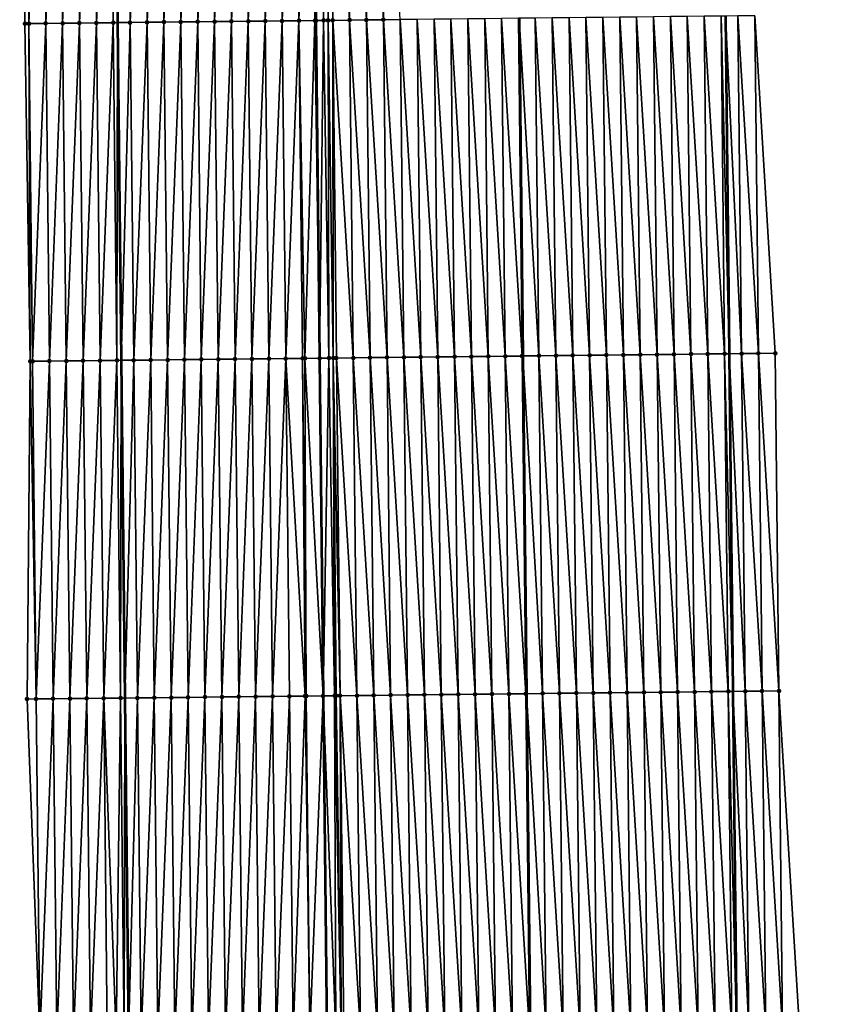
# Model space of a CAD drawing. Header units: feet. Extents: x 2010743 to 2022806, y 818705 to 837694.
# Tile 336 of 531: x 2011463 to 2011511, y 829935 to 829994. Entities that reach past the tile are written whole.
import ezdxf

# ---------------------------------------------------------------- set-up
doc = ezdxf.new("R2010")
doc.units = ezdxf.units.FT
doc.header["$MEASUREMENT"] = 0
for name, color, linetype, lineweight in [('EP_Travel Lane', 172, 'Continuous', 53), ('Road Shots', 141, 'Continuous', 100), ('STRIPING', 60, 'Continuous', 53)]:
    doc.layers.add(name, color=color, linetype=linetype, lineweight=lineweight)
doc.layers.add('I-77-MM17-21_NB-Surface-Border', color=7, linetype='Continuous')
doc.layers.add('I-77-MM17-21_NB-Surface-TIN', color=7, linetype='Continuous')

msp = doc.modelspace()

# ---------------------------------------------------------------- linework, layer by layer
at = {"layer": 'EP_Travel Lane'}
for points in [[(2011468.732, 830013.534, 322.989), (2011468.948, 829993.536, 322.86), (2011469.164, 829973.538, 322.72), (2011469.38, 829953.539, 322.57), (2011469.596, 829933.541, 322.454), (2011469.812, 829913.542, 322.36), (2011470.028, 829893.544, 322.235), (2011470.244, 829873.545, 322.12), (2011470.461, 829853.546, 321.99), (2011470.678, 829833.548, 321.857), (2011470.895, 829813.549, 321.738), (2011471.113, 829793.551, 321.634), (2011471.33, 829773.552, 321.536), (2011471.547, 829753.554, 321.4), (2011471.764, 829733.555, 321.263)], [(2011504.97, 829993.927, 322.561), (2011505.186, 829973.928, 322.471), (2011505.402, 829953.93, 322.346), (2011505.618, 829933.931, 322.213), (2011505.834, 829913.933, 322.112), (2011506.05, 829893.934, 321.997), (2011506.266, 829873.936, 321.877), (2011506.483, 829853.939, 321.759), (2011506.7, 829833.94, 321.629), (2011506.917, 829813.942, 321.5), (2011507.135, 829793.943, 321.359), (2011507.352, 829773.945, 321.276), (2011507.569, 829753.946, 321.159), (2011507.786, 829733.948, 321.054)]]:
    msp.add_polyline3d(points, dxfattribs=at)
at = {"layer": 'I-77-MM17-21_NB-Surface-Border', "color": 3, "linetype": 'Continuous', "lineweight": -3}
for points in [[(2011466.566, 829733.5, 321.136), (2011467.337, 829753.509, 321.294), (2011466.161, 829773.497, 321.405), (2011465.702, 829793.493, 321.494), (2011465.022, 829813.486, 321.572), (2011465.434, 829833.491, 321.717), (2011464.217, 829853.479, 321.82), (2011464, 829873.479, 321.951), (2011463.784, 829893.477, 322.058), (2011463.568, 829913.476, 322.19), (2011464.352, 829933.485, 322.313), (2011463.602, 829953.478, 322.416), (2011463.785, 829973.48, 322.58), (2011463.469, 829993.478, 322.703), (2011463.161, 830013.475, 322.825)], [(2011506.701, 829993.946, 322.514), (2011507.917, 829973.958, 322.385), (2011508.133, 829953.96, 322.237), (2011509.349, 829933.973, 322.031), (2011510.565, 829913.985, 321.917), (2011510.781, 829893.986, 321.809), (2011510.997, 829873.988, 321.687), (2011510.214, 829853.98, 321.596), (2011510.431, 829833.982, 321.456), (2011510.648, 829813.983, 321.34), (2011509.865, 829793.974, 321.252), (2011510.083, 829773.975, 321.154), (2011508.3, 829753.954, 321.129), (2011508.517, 829733.956, 321.022)]]:
    msp.add_polyline3d(points, dxfattribs=at)
at = {"layer": 'I-77-MM17-21_NB-Surface-TIN', "color": 128, "linetype": 'Continuous', "lineweight": -3}
for points in [[(2011463.469, 829993.478, 322.703), (2011463.487, 830013.479, 322.836), (2011463.161, 830013.475, 322.825)], [(2011463.469, 829993.478, 322.703), (2011463.703, 829993.48, 322.711), (2011463.487, 830013.479, 322.836)], [(2011463.703, 829993.48, 322.711), (2011464.487, 830013.489, 322.869), (2011463.487, 830013.479, 322.836)], [(2011463.703, 829993.48, 322.711), (2011464.703, 829993.491, 322.742), (2011464.487, 830013.489, 322.869)], [(2011464.703, 829993.491, 322.742), (2011465.487, 830013.5, 322.906), (2011464.487, 830013.489, 322.869)], [(2011464.703, 829993.491, 322.742), (2011465.703, 829993.501, 322.778), (2011465.487, 830013.5, 322.906)], [(2011465.703, 829993.501, 322.778), (2011466.487, 830013.51, 322.938), (2011465.487, 830013.5, 322.906)], [(2011465.703, 829993.501, 322.778), (2011466.703, 829993.512, 322.809), (2011466.487, 830013.51, 322.938)], [(2011466.703, 829993.512, 322.809), (2011467.487, 830013.521, 322.971), (2011466.487, 830013.51, 322.938)], [(2011466.703, 829993.512, 322.809), (2011467.703, 829993.523, 322.839), (2011467.487, 830013.521, 322.971)], [(2011467.703, 829993.523, 322.839), (2011468.487, 830013.532, 322.989), (2011467.487, 830013.521, 322.971)], [(2011467.703, 829993.523, 322.839), (2011468.703, 829993.533, 322.858), (2011468.487, 830013.532, 322.989)], [(2011468.703, 829993.533, 322.858), (2011468.732, 830013.534, 322.989), (2011468.487, 830013.532, 322.989)], [(2011468.703, 829993.533, 322.858), (2011468.948, 829993.536, 322.86), (2011468.732, 830013.534, 322.989)], [(2011469.487, 830013.542, 322.991), (2011468.732, 830013.534, 322.989), (2011468.948, 829993.536, 322.86)], [(2011469.703, 829993.544, 322.865), (2011469.487, 830013.542, 322.991), (2011468.948, 829993.536, 322.86)], [(2011469.703, 829993.544, 322.865), (2011470.487, 830013.553, 323.006), (2011469.487, 830013.542, 322.991)], [(2011469.703, 829993.544, 322.865), (2011470.703, 829993.555, 322.88), (2011470.487, 830013.553, 323.006)], [(2011470.703, 829993.555, 322.88), (2011471.487, 830013.564, 323.02), (2011470.487, 830013.553, 323.006)], [(2011470.703, 829993.555, 322.88), (2011471.703, 829993.565, 322.894), (2011471.487, 830013.564, 323.02)], [(2011471.703, 829993.565, 322.894), (2011472.487, 830013.575, 323.031), (2011471.487, 830013.564, 323.02)], [(2011471.703, 829993.565, 322.894), (2011472.703, 829993.576, 322.904), (2011472.487, 830013.575, 323.031)], [(2011472.703, 829993.576, 322.904), (2011473.487, 830013.585, 323.042), (2011472.487, 830013.575, 323.031)], [(2011472.703, 829993.576, 322.904), (2011473.703, 829993.587, 322.914), (2011473.487, 830013.585, 323.042)], [(2011473.703, 829993.587, 322.914), (2011474.487, 830013.596, 323.052), (2011473.487, 830013.585, 323.042)], [(2011473.703, 829993.587, 322.914), (2011474.703, 829993.598, 322.924), (2011474.487, 830013.596, 323.052)], [(2011474.703, 829993.598, 322.924), (2011475.487, 830013.607, 323.061), (2011474.487, 830013.596, 323.052)], [(2011474.703, 829993.598, 322.924), (2011475.703, 829993.608, 322.932), (2011475.487, 830013.607, 323.061)], [(2011475.703, 829993.608, 322.932), (2011476.487, 830013.618, 323.071), (2011475.487, 830013.607, 323.061)], [(2011475.703, 829993.608, 322.932), (2011476.703, 829993.619, 322.943), (2011476.487, 830013.618, 323.071)], [(2011476.703, 829993.619, 322.943), (2011477.487, 830013.628, 323.084), (2011476.487, 830013.618, 323.071)], [(2011476.703, 829993.619, 322.943), (2011477.703, 829993.63, 322.955), (2011477.487, 830013.628, 323.084)], [(2011477.703, 829993.63, 322.955), (2011478.487, 830013.639, 323.099), (2011477.487, 830013.628, 323.084)], [(2011477.703, 829993.63, 322.955), (2011478.703, 829993.641, 322.967), (2011478.487, 830013.639, 323.099)], [(2011478.703, 829993.641, 322.967), (2011479.487, 830013.65, 323.113), (2011478.487, 830013.639, 323.099)], [(2011478.703, 829993.641, 322.967), (2011479.703, 829993.651, 322.984), (2011479.487, 830013.65, 323.113)], [(2011479.703, 829993.651, 322.984), (2011480.419, 830013.66, 323.124), (2011479.487, 830013.65, 323.113)], [(2011479.703, 829993.651, 322.984), (2011480.65, 829993.661, 322.996), (2011480.419, 830013.66, 323.124)], [(2011480.65, 829993.661, 322.996), (2011480.487, 830013.66, 323.124), (2011480.419, 830013.66, 323.124)], [(2011480.88, 830013.665, 323.126), (2011480.487, 830013.66, 323.124), (2011480.703, 829993.662, 322.996)], [(2011480.65, 829993.661, 322.996), (2011480.703, 829993.662, 322.996), (2011480.487, 830013.66, 323.124)], [(2011481.158, 829993.667, 322.998), (2011480.88, 830013.665, 323.126), (2011480.703, 829993.662, 322.996)], [(2011481.158, 829993.667, 322.998), (2011481.138, 830013.667, 323.125), (2011480.88, 830013.665, 323.126)], [(2011481.423, 829993.67, 322.997), (2011481.486, 830013.671, 323.122), (2011481.138, 830013.667, 323.125)], [(2011481.158, 829993.667, 322.998), (2011481.423, 829993.67, 322.997), (2011481.138, 830013.667, 323.125)], [(2011481.423, 829993.67, 322.997), (2011481.702, 829993.673, 322.995), (2011481.486, 830013.671, 323.122)], [(2011482.702, 829993.684, 322.979), (2011482.486, 830013.682, 323.107), (2011481.486, 830013.671, 323.122)], [(2011481.702, 829993.673, 322.995), (2011482.702, 829993.684, 322.979), (2011481.486, 830013.671, 323.122)], [(2011483.702, 829993.695, 322.961), (2011483.486, 830013.693, 323.088), (2011482.486, 830013.682, 323.107)], [(2011482.702, 829993.684, 322.979), (2011483.702, 829993.695, 322.961), (2011482.486, 830013.682, 323.107)], [(2011484.702, 829993.706, 322.945), (2011484.486, 830013.704, 323.069), (2011483.486, 830013.693, 323.088)], [(2011483.702, 829993.695, 322.961), (2011484.702, 829993.706, 322.945), (2011483.486, 830013.693, 323.088)], [(2011484.702, 829993.706, 322.945), (2011485.702, 829993.716, 322.927), (2011484.486, 830013.704, 323.069)], [(2011477.919, 829973.631, 322.818), (2011478.703, 829993.641, 322.967), (2011477.703, 829993.63, 322.955)], [(2011477.919, 829973.631, 322.818), (2011478.919, 829973.642, 322.833), (2011478.703, 829993.641, 322.967)], [(2011478.919, 829973.642, 322.833), (2011479.703, 829993.651, 322.984), (2011478.703, 829993.641, 322.967)], [(2011478.919, 829973.642, 322.833), (2011479.919, 829973.653, 322.849), (2011479.703, 829993.651, 322.984)], [(2011480.059, 829973.654, 322.851), (2011480.65, 829993.661, 322.996), (2011479.703, 829993.651, 322.984)], [(2011479.919, 829973.653, 322.849), (2011480.059, 829973.654, 322.851), (2011479.703, 829993.651, 322.984)], [(2011480.059, 829973.654, 322.851), (2011480.919, 829973.664, 322.859), (2011480.65, 829993.661, 322.996)], [(2011480.65, 829993.661, 322.996), (2011480.919, 829973.664, 322.859), (2011480.703, 829993.662, 322.996)], [(2011481.158, 829993.667, 322.998), (2011480.703, 829993.662, 322.996), (2011480.919, 829973.664, 322.859)], [(2011481.476, 829973.67, 322.86), (2011481.158, 829993.667, 322.998), (2011480.919, 829973.664, 322.859)], [(2011481.476, 829973.67, 322.86), (2011481.423, 829993.67, 322.997), (2011481.158, 829993.667, 322.998)], [(2011481.734, 829973.672, 322.86), (2011481.702, 829993.673, 322.995), (2011481.423, 829993.67, 322.997)], [(2011481.476, 829973.67, 322.86), (2011481.734, 829973.672, 322.86), (2011481.423, 829993.67, 322.997)], [(2011482.918, 829973.685, 322.843), (2011482.702, 829993.684, 322.979), (2011481.702, 829993.673, 322.995)], [(2011481.734, 829973.672, 322.86), (2011481.918, 829973.674, 322.859), (2011481.702, 829993.673, 322.995)], [(2011481.918, 829973.674, 322.859), (2011482.918, 829973.685, 322.843), (2011481.702, 829993.673, 322.995)], [(2011483.918, 829973.696, 322.825), (2011483.702, 829993.695, 322.961), (2011482.702, 829993.684, 322.979)], [(2011482.918, 829973.685, 322.843), (2011483.918, 829973.696, 322.825), (2011482.702, 829993.684, 322.979)], [(2011484.918, 829973.707, 322.807), (2011484.702, 829993.706, 322.945), (2011483.702, 829993.695, 322.961)], [(2011483.918, 829973.696, 322.825), (2011484.918, 829973.707, 322.807), (2011483.702, 829993.695, 322.961)], [(2011485.918, 829973.718, 322.791), (2011485.702, 829993.716, 322.927), (2011484.702, 829993.706, 322.945)], [(2011484.918, 829973.707, 322.807), (2011485.918, 829973.718, 322.791), (2011484.702, 829993.706, 322.945)], [(2011486.918, 829973.729, 322.776), (2011486.702, 829993.727, 322.908), (2011485.702, 829993.716, 322.927)], [(2011485.918, 829973.718, 322.791), (2011486.918, 829973.729, 322.776), (2011485.702, 829993.716, 322.927)], [(2011487.918, 829973.74, 322.756), (2011487.702, 829993.738, 322.888), (2011486.702, 829993.727, 322.908)], [(2011486.918, 829973.729, 322.776), (2011487.918, 829973.74, 322.756), (2011486.702, 829993.727, 322.908)], [(2011488.918, 829973.751, 322.736), (2011488.702, 829993.749, 322.87), (2011487.702, 829993.738, 322.888)], [(2011487.918, 829973.74, 322.756), (2011488.918, 829973.751, 322.736), (2011487.702, 829993.738, 322.888)], [(2011489.918, 829973.762, 322.72), (2011489.702, 829993.76, 322.856), (2011488.702, 829993.749, 322.87)], [(2011488.918, 829973.751, 322.736), (2011489.918, 829973.762, 322.72), (2011488.702, 829993.749, 322.87)], [(2011490.918, 829973.773, 322.71), (2011490.702, 829993.771, 322.845), (2011489.702, 829993.76, 322.856)], [(2011489.918, 829973.762, 322.72), (2011490.918, 829973.773, 322.71), (2011489.702, 829993.76, 322.856)], [(2011491.918, 829973.783, 322.7), (2011491.702, 829993.782, 322.834), (2011490.702, 829993.771, 322.845)], [(2011490.918, 829973.773, 322.71), (2011491.918, 829973.783, 322.7), (2011490.702, 829993.771, 322.845)], [(2011492.918, 829973.794, 322.686), (2011492.702, 829993.793, 322.815), (2011491.702, 829993.782, 322.834)], [(2011491.918, 829973.783, 322.7), (2011492.918, 829973.794, 322.686), (2011491.702, 829993.782, 322.834)], [(2011492.702, 829993.793, 322.815), (2011492.967, 829973.795, 322.686), (2011492.751, 829993.793, 322.814)], [(2011492.918, 829973.794, 322.686), (2011492.967, 829973.795, 322.686), (2011492.702, 829993.793, 322.815)], [(2011493.918, 829973.805, 322.671), (2011493.702, 829993.804, 322.791), (2011492.751, 829993.793, 322.814)], [(2011493.918, 829973.805, 322.671), (2011492.751, 829993.793, 322.814), (2011492.967, 829973.795, 322.686)], [(2011494.918, 829973.816, 322.644), (2011494.702, 829993.815, 322.764), (2011493.702, 829993.804, 322.791)], [(2011493.918, 829973.805, 322.671), (2011494.918, 829973.816, 322.644), (2011493.702, 829993.804, 322.791)], [(2011495.918, 829973.827, 322.625), (2011495.702, 829993.826, 322.741), (2011494.702, 829993.815, 322.764)], [(2011494.918, 829973.816, 322.644), (2011495.918, 829973.827, 322.625), (2011494.702, 829993.815, 322.764)], [(2011496.918, 829973.838, 322.61), (2011496.702, 829993.836, 322.722), (2011495.702, 829993.826, 322.741)], [(2011495.918, 829973.827, 322.625), (2011496.918, 829973.838, 322.61), (2011495.702, 829993.826, 322.741)], [(2011497.918, 829973.849, 322.594), (2011497.702, 829993.847, 322.704), (2011496.702, 829993.836, 322.722)], [(2011496.918, 829973.838, 322.61), (2011497.918, 829973.849, 322.594), (2011496.702, 829993.836, 322.722)], [(2011498.917, 829973.86, 322.577), (2011498.701, 829993.858, 322.687), (2011497.702, 829993.847, 322.704)], [(2011497.918, 829973.849, 322.594), (2011498.917, 829973.86, 322.577), (2011497.702, 829993.847, 322.704)], [(2011499.917, 829973.871, 322.561), (2011499.701, 829993.869, 322.67), (2011498.701, 829993.858, 322.687)], [(2011498.917, 829973.86, 322.577), (2011499.917, 829973.871, 322.561), (2011498.701, 829993.858, 322.687)], [(2011500.917, 829973.882, 322.546), (2011500.701, 829993.88, 322.652), (2011499.701, 829993.869, 322.67)], [(2011499.917, 829973.871, 322.561), (2011500.917, 829973.882, 322.546), (2011499.701, 829993.869, 322.67)], [(2011501.917, 829973.892, 322.531), (2011501.701, 829993.891, 322.634), (2011500.701, 829993.88, 322.652)], [(2011500.917, 829973.882, 322.546), (2011501.917, 829973.892, 322.531), (2011500.701, 829993.88, 322.652)], [(2011502.917, 829973.903, 322.515), (2011502.701, 829993.902, 322.615), (2011501.701, 829993.891, 322.634)], [(2011501.917, 829973.892, 322.531), (2011502.917, 829973.903, 322.515), (2011501.701, 829993.891, 322.634)], [(2011503.917, 829973.914, 322.498), (2011503.701, 829993.913, 322.592), (2011502.701, 829993.902, 322.615)], [(2011502.917, 829973.903, 322.515), (2011503.917, 829973.914, 322.498), (2011502.701, 829993.902, 322.615)], [(2011504.917, 829973.925, 322.478), (2011504.701, 829993.924, 322.568), (2011503.701, 829993.913, 322.592)], [(2011503.917, 829973.914, 322.498), (2011504.917, 829973.925, 322.478), (2011503.701, 829993.913, 322.592)], [(2011504.701, 829993.924, 322.568), (2011505.186, 829973.928, 322.471), (2011504.97, 829993.927, 322.561)], [(2011504.917, 829973.925, 322.478), (2011505.186, 829973.928, 322.471), (2011504.701, 829993.924, 322.568)], [(2011505.917, 829973.936, 322.452), (2011505.701, 829993.935, 322.542), (2011504.97, 829993.927, 322.561)], [(2011505.917, 829973.936, 322.452), (2011504.97, 829993.927, 322.561), (2011505.186, 829973.928, 322.471)], [(2011506.917, 829973.947, 322.42), (2011506.701, 829993.946, 322.514), (2011505.701, 829993.935, 322.542)], [(2011505.917, 829973.936, 322.452), (2011506.917, 829973.947, 322.42), (2011505.701, 829993.935, 322.542)], [(2011506.917, 829973.947, 322.42), (2011507.917, 829973.958, 322.385), (2011506.701, 829993.946, 322.514)], [(2011463.785, 829973.48, 322.58), (2011463.703, 829993.48, 322.711), (2011463.469, 829993.478, 322.703)], [(2011463.92, 829973.482, 322.584), (2011464.703, 829993.491, 322.742), (2011463.703, 829993.48, 322.711)], [(2011463.785, 829973.48, 322.58), (2011463.92, 829973.482, 322.584), (2011463.703, 829993.48, 322.711)], [(2011463.92, 829973.482, 322.584), (2011464.919, 829973.492, 322.617), (2011464.703, 829993.491, 322.742)], [(2011464.919, 829973.492, 322.617), (2011465.703, 829993.501, 322.778), (2011464.703, 829993.491, 322.742)], [(2011464.919, 829973.492, 322.617), (2011465.919, 829973.503, 322.653), (2011465.703, 829993.501, 322.778)], [(2011465.919, 829973.503, 322.653), (2011466.703, 829993.512, 322.809), (2011465.703, 829993.501, 322.778)], [(2011465.919, 829973.503, 322.653), (2011466.919, 829973.513, 322.68), (2011466.703, 829993.512, 322.809)], [(2011466.919, 829973.513, 322.68), (2011467.703, 829993.523, 322.839), (2011466.703, 829993.512, 322.809)], [(2011466.919, 829973.513, 322.68), (2011467.919, 829973.524, 322.703), (2011467.703, 829993.523, 322.839)], [(2011467.919, 829973.524, 322.703), (2011468.703, 829993.533, 322.858), (2011467.703, 829993.523, 322.839)], [(2011467.919, 829973.524, 322.703), (2011468.919, 829973.535, 322.719), (2011468.703, 829993.533, 322.858)], [(2011468.919, 829973.535, 322.719), (2011468.948, 829993.536, 322.86), (2011468.703, 829993.533, 322.858)], [(2011468.919, 829973.535, 322.719), (2011469.164, 829973.538, 322.72), (2011468.948, 829993.536, 322.86)], [(2011469.703, 829993.544, 322.865), (2011468.948, 829993.536, 322.86), (2011469.164, 829973.538, 322.72)], [(2011469.919, 829973.546, 322.724), (2011469.703, 829993.544, 322.865), (2011469.164, 829973.538, 322.72)], [(2011469.919, 829973.546, 322.724), (2011470.703, 829993.555, 322.88), (2011469.703, 829993.544, 322.865)], [(2011469.919, 829973.546, 322.724), (2011470.919, 829973.556, 322.74), (2011470.703, 829993.555, 322.88)], [(2011470.919, 829973.556, 322.74), (2011471.703, 829993.565, 322.894), (2011470.703, 829993.555, 322.88)], [(2011470.919, 829973.556, 322.74), (2011471.919, 829973.567, 322.754), (2011471.703, 829993.565, 322.894)], [(2011471.919, 829973.567, 322.754), (2011472.703, 829993.576, 322.904), (2011471.703, 829993.565, 322.894)], [(2011471.919, 829973.567, 322.754), (2011472.919, 829973.578, 322.764), (2011472.703, 829993.576, 322.904)], [(2011472.919, 829973.578, 322.764), (2011473.703, 829993.587, 322.914), (2011472.703, 829993.576, 322.904)], [(2011472.919, 829973.578, 322.764), (2011473.919, 829973.589, 322.777), (2011473.703, 829993.587, 322.914)], [(2011473.919, 829973.589, 322.777), (2011474.703, 829993.598, 322.924), (2011473.703, 829993.587, 322.914)], [(2011473.919, 829973.589, 322.777), (2011474.919, 829973.599, 322.787), (2011474.703, 829993.598, 322.924)], [(2011474.919, 829973.599, 322.787), (2011475.703, 829993.608, 322.932), (2011474.703, 829993.598, 322.924)], [(2011474.919, 829973.599, 322.787), (2011475.919, 829973.61, 322.797), (2011475.703, 829993.608, 322.932)], [(2011475.919, 829973.61, 322.797), (2011476.703, 829993.619, 322.943), (2011475.703, 829993.608, 322.932)], [(2011475.919, 829973.61, 322.797), (2011476.919, 829973.621, 322.808), (2011476.703, 829993.619, 322.943)], [(2011476.919, 829973.621, 322.808), (2011477.703, 829993.63, 322.955), (2011476.703, 829993.619, 322.943)], [(2011476.919, 829973.621, 322.808), (2011477.919, 829973.631, 322.818), (2011477.703, 829993.63, 322.955)], [(2011494.134, 829953.807, 322.533), (2011493.918, 829973.805, 322.671), (2011492.967, 829973.795, 322.686)], [(2011495.134, 829953.818, 322.511), (2011494.918, 829973.816, 322.644), (2011493.918, 829973.805, 322.671)], [(2011494.134, 829953.807, 322.533), (2011495.134, 829953.818, 322.511), (2011493.918, 829973.805, 322.671)], [(2011496.134, 829953.829, 322.49), (2011495.918, 829973.827, 322.625), (2011494.918, 829973.816, 322.644)], [(2011495.134, 829953.818, 322.511), (2011496.134, 829953.829, 322.49), (2011494.918, 829973.816, 322.644)], [(2011497.134, 829953.84, 322.47), (2011496.918, 829973.838, 322.61), (2011495.918, 829973.827, 322.625)], [(2011496.134, 829953.829, 322.49), (2011497.134, 829953.84, 322.47), (2011495.918, 829973.827, 322.625)], [(2011498.134, 829953.851, 322.448), (2011497.918, 829973.849, 322.594), (2011496.918, 829973.838, 322.61)], [(2011497.134, 829953.84, 322.47), (2011498.134, 829953.851, 322.448), (2011496.918, 829973.838, 322.61)], [(2011499.134, 829953.861, 322.431), (2011498.917, 829973.86, 322.577), (2011497.918, 829973.849, 322.594)], [(2011498.134, 829953.851, 322.448), (2011499.134, 829953.861, 322.431), (2011497.918, 829973.849, 322.594)], [(2011500.133, 829953.872, 322.416), (2011499.917, 829973.871, 322.561), (2011498.917, 829973.86, 322.577)], [(2011499.134, 829953.861, 322.431), (2011500.133, 829953.872, 322.416), (2011498.917, 829973.86, 322.577)], [(2011501.133, 829953.883, 322.402), (2011500.917, 829973.882, 322.546), (2011499.917, 829973.871, 322.561)], [(2011500.133, 829953.872, 322.416), (2011501.133, 829953.883, 322.402), (2011499.917, 829973.871, 322.561)], [(2011502.133, 829953.894, 322.386), (2011501.917, 829973.892, 322.531), (2011500.917, 829973.882, 322.546)], [(2011501.133, 829953.883, 322.402), (2011502.133, 829953.894, 322.386), (2011500.917, 829973.882, 322.546)], [(2011503.133, 829953.905, 322.377), (2011502.917, 829973.903, 322.515), (2011501.917, 829973.892, 322.531)], [(2011502.133, 829953.894, 322.386), (2011503.133, 829953.905, 322.377), (2011501.917, 829973.892, 322.531)], [(2011504.133, 829953.916, 322.372), (2011503.917, 829973.914, 322.498), (2011502.917, 829973.903, 322.515)], [(2011503.133, 829953.905, 322.377), (2011504.133, 829953.916, 322.372), (2011502.917, 829973.903, 322.515)], [(2011505.133, 829953.927, 322.355), (2011504.917, 829973.925, 322.478), (2011503.917, 829973.914, 322.498)], [(2011504.133, 829953.916, 322.372), (2011505.133, 829953.927, 322.355), (2011503.917, 829973.914, 322.498)], [(2011504.917, 829973.925, 322.478), (2011505.402, 829953.93, 322.346), (2011505.186, 829973.928, 322.471)], [(2011505.133, 829953.927, 322.355), (2011505.402, 829953.93, 322.346), (2011504.917, 829973.925, 322.478)], [(2011506.133, 829953.938, 322.323), (2011505.917, 829973.936, 322.452), (2011505.186, 829973.928, 322.471)], [(2011506.133, 829953.938, 322.323), (2011505.186, 829973.928, 322.471), (2011505.402, 829953.93, 322.346)], [(2011507.133, 829953.949, 322.279), (2011506.917, 829973.947, 322.42), (2011505.917, 829973.936, 322.452)], [(2011506.133, 829953.938, 322.323), (2011507.133, 829953.949, 322.279), (2011505.917, 829973.936, 322.452)], [(2011508.133, 829953.96, 322.237), (2011507.917, 829973.958, 322.385), (2011506.917, 829973.947, 322.42)], [(2011507.133, 829953.949, 322.279), (2011508.133, 829953.96, 322.237), (2011506.917, 829973.947, 322.42)], [(2011463.602, 829953.478, 322.416), (2011464.136, 829953.483, 322.433), (2011463.785, 829973.48, 322.58)], [(2011464.136, 829953.483, 322.433), (2011463.92, 829973.482, 322.584), (2011463.785, 829973.48, 322.58)], [(2011464.136, 829953.483, 322.433), (2011464.919, 829973.492, 322.617), (2011463.92, 829973.482, 322.584)], [(2011464.136, 829953.483, 322.433), (2011465.135, 829953.494, 322.46), (2011464.919, 829973.492, 322.617)], [(2011465.135, 829953.494, 322.46), (2011465.919, 829973.503, 322.653), (2011464.919, 829973.492, 322.617)], [(2011465.135, 829953.494, 322.46), (2011466.135, 829953.505, 322.49), (2011465.919, 829973.503, 322.653)], [(2011466.135, 829953.505, 322.49), (2011466.919, 829973.513, 322.68), (2011465.919, 829973.503, 322.653)], [(2011466.135, 829953.505, 322.49), (2011467.135, 829953.515, 322.52), (2011466.919, 829973.513, 322.68)], [(2011467.135, 829953.515, 322.52), (2011467.919, 829973.524, 322.703), (2011466.919, 829973.513, 322.68)], [(2011467.135, 829953.515, 322.52), (2011468.135, 829953.526, 322.549), (2011467.919, 829973.524, 322.703)], [(2011468.135, 829953.526, 322.549), (2011468.919, 829973.535, 322.719), (2011467.919, 829973.524, 322.703)], [(2011468.135, 829953.526, 322.549), (2011469.135, 829953.537, 322.568), (2011468.919, 829973.535, 322.719)], [(2011469.135, 829953.537, 322.568), (2011469.164, 829973.538, 322.72), (2011468.919, 829973.535, 322.719)], [(2011469.135, 829953.537, 322.568), (2011469.38, 829953.539, 322.57), (2011469.164, 829973.538, 322.72)], [(2011469.919, 829973.546, 322.724), (2011469.164, 829973.538, 322.72), (2011469.38, 829953.539, 322.57)], [(2011470.135, 829953.547, 322.575), (2011469.919, 829973.546, 322.724), (2011469.38, 829953.539, 322.57)], [(2011470.135, 829953.547, 322.575), (2011470.919, 829973.556, 322.74), (2011469.919, 829973.546, 322.724)], [(2011470.135, 829953.547, 322.575), (2011471.135, 829953.558, 322.592), (2011470.919, 829973.556, 322.74)], [(2011471.135, 829953.558, 322.592), (2011471.919, 829973.567, 322.754), (2011470.919, 829973.556, 322.74)], [(2011471.135, 829953.558, 322.592), (2011472.135, 829953.569, 322.608), (2011471.919, 829973.567, 322.754)], [(2011472.135, 829953.569, 322.608), (2011472.919, 829973.578, 322.764), (2011471.919, 829973.567, 322.754)], [(2011472.135, 829953.569, 322.608), (2011473.135, 829953.579, 322.617), (2011472.919, 829973.578, 322.764)], [(2011473.135, 829953.579, 322.617), (2011473.919, 829973.589, 322.777), (2011472.919, 829973.578, 322.764)], [(2011473.135, 829953.579, 322.617), (2011474.135, 829953.59, 322.627), (2011473.919, 829973.589, 322.777)], [(2011474.135, 829953.59, 322.627), (2011474.919, 829973.599, 322.787), (2011473.919, 829973.589, 322.777)], [(2011474.135, 829953.59, 322.627), (2011475.135, 829953.601, 322.635), (2011474.919, 829973.599, 322.787)], [(2011475.135, 829953.601, 322.635), (2011475.919, 829973.61, 322.797), (2011474.919, 829973.599, 322.787)], [(2011475.135, 829953.601, 322.635), (2011476.135, 829953.612, 322.643), (2011475.919, 829973.61, 322.797)], [(2011476.135, 829953.612, 322.643), (2011476.919, 829973.621, 322.808), (2011475.919, 829973.61, 322.797)], [(2011476.135, 829953.612, 322.643), (2011477.135, 829953.622, 322.655), (2011476.919, 829973.621, 322.808)], [(2011477.135, 829953.622, 322.655), (2011477.919, 829973.631, 322.818), (2011476.919, 829973.621, 322.808)], [(2011477.135, 829953.622, 322.655), (2011478.135, 829953.633, 322.669), (2011477.919, 829973.631, 322.818)], [(2011478.135, 829953.633, 322.669), (2011478.919, 829973.642, 322.833), (2011477.919, 829973.631, 322.818)], [(2011478.135, 829953.633, 322.669), (2011479.135, 829953.644, 322.683), (2011478.919, 829973.642, 322.833)], [(2011480.061, 829953.654, 322.699), (2011479.919, 829973.653, 322.849), (2011478.919, 829973.642, 322.833)], [(2011479.135, 829953.644, 322.683), (2011480.061, 829953.654, 322.699), (2011478.919, 829973.642, 322.833)], [(2011480.135, 829953.655, 322.701), (2011480.059, 829973.654, 322.851), (2011479.919, 829973.653, 322.849)], [(2011480.061, 829953.654, 322.699), (2011480.135, 829953.655, 322.701), (2011479.919, 829973.653, 322.849)], [(2011480.059, 829973.654, 322.851), (2011481.135, 829953.665, 322.714), (2011480.919, 829973.664, 322.859)], [(2011480.135, 829953.655, 322.701), (2011481.135, 829953.665, 322.714), (2011480.059, 829973.654, 322.851)], [(2011481.476, 829973.67, 322.86), (2011480.919, 829973.664, 322.859), (2011481.135, 829953.665, 322.714)], [(2011481.811, 829953.673, 322.718), (2011481.476, 829973.67, 322.86), (2011481.135, 829953.665, 322.714)], [(2011481.811, 829953.673, 322.718), (2011481.734, 829973.672, 322.86), (2011481.476, 829973.67, 322.86)], [(2011482.135, 829953.676, 322.716), (2011481.918, 829973.674, 322.859), (2011481.734, 829973.672, 322.86)], [(2011481.811, 829953.673, 322.718), (2011481.905, 829953.674, 322.718), (2011481.734, 829973.672, 322.86)], [(2011481.905, 829953.674, 322.718), (2011482.135, 829953.676, 322.716), (2011481.734, 829973.672, 322.86)], [(2011483.134, 829953.687, 322.699), (2011482.918, 829973.685, 322.843), (2011481.918, 829973.674, 322.859)], [(2011482.135, 829953.676, 322.716), (2011483.134, 829953.687, 322.699), (2011481.918, 829973.674, 322.859)], [(2011484.134, 829953.698, 322.68), (2011483.918, 829973.696, 322.825), (2011482.918, 829973.685, 322.843)], [(2011483.134, 829953.687, 322.699), (2011484.134, 829953.698, 322.68), (2011482.918, 829973.685, 322.843)], [(2011485.134, 829953.709, 322.665), (2011484.918, 829973.707, 322.807), (2011483.918, 829973.696, 322.825)], [(2011484.134, 829953.698, 322.68), (2011485.134, 829953.709, 322.665), (2011483.918, 829973.696, 322.825)], [(2011486.134, 829953.72, 322.647), (2011485.918, 829973.718, 322.791), (2011484.918, 829973.707, 322.807)], [(2011485.134, 829953.709, 322.665), (2011486.134, 829953.72, 322.647), (2011484.918, 829973.707, 322.807)], [(2011487.134, 829953.731, 322.631), (2011486.918, 829973.729, 322.776), (2011485.918, 829973.718, 322.791)], [(2011486.134, 829953.72, 322.647), (2011487.134, 829953.731, 322.631), (2011485.918, 829973.718, 322.791)], [(2011488.134, 829953.742, 322.613), (2011487.918, 829973.74, 322.756), (2011486.918, 829973.729, 322.776)], [(2011487.134, 829953.731, 322.631), (2011488.134, 829953.742, 322.613), (2011486.918, 829973.729, 322.776)], [(2011489.134, 829953.752, 322.596), (2011488.918, 829973.751, 322.736), (2011487.918, 829973.74, 322.756)], [(2011488.134, 829953.742, 322.613), (2011489.134, 829953.752, 322.596), (2011487.918, 829973.74, 322.756)], [(2011490.134, 829953.763, 322.582), (2011489.918, 829973.762, 322.72), (2011488.918, 829973.751, 322.736)], [(2011489.134, 829953.752, 322.596), (2011490.134, 829953.763, 322.582), (2011488.918, 829973.751, 322.736)], [(2011491.134, 829953.774, 322.572), (2011490.918, 829973.773, 322.71), (2011489.918, 829973.762, 322.72)], [(2011490.134, 829953.763, 322.582), (2011491.134, 829953.774, 322.572), (2011489.918, 829973.762, 322.72)], [(2011492.134, 829953.785, 322.561), (2011491.918, 829973.783, 322.7), (2011490.918, 829973.773, 322.71)], [(2011491.134, 829953.774, 322.572), (2011492.134, 829953.785, 322.561), (2011490.918, 829973.773, 322.71)], [(2011493.134, 829953.796, 322.545), (2011492.918, 829973.794, 322.686), (2011491.918, 829973.783, 322.7)], [(2011492.134, 829953.785, 322.561), (2011493.134, 829953.796, 322.545), (2011491.918, 829973.783, 322.7)], [(2011492.918, 829973.794, 322.686), (2011493.183, 829953.796, 322.544), (2011492.967, 829973.795, 322.686)], [(2011493.134, 829953.796, 322.545), (2011493.183, 829953.796, 322.544), (2011492.918, 829973.794, 322.686)], [(2011494.134, 829953.807, 322.533), (2011492.967, 829973.795, 322.686), (2011493.183, 829953.796, 322.544)], [(2011464.352, 829933.485, 322.313), (2011464.136, 829953.483, 322.433), (2011463.602, 829953.478, 322.416)], [(2011464.352, 829933.485, 322.313), (2011465.135, 829953.494, 322.46), (2011464.136, 829953.483, 322.433)], [(2011464.352, 829933.485, 322.313), (2011465.352, 829933.496, 322.344), (2011465.135, 829953.494, 322.46)], [(2011465.352, 829933.496, 322.344), (2011466.135, 829953.505, 322.49), (2011465.135, 829953.494, 322.46)], [(2011465.352, 829933.496, 322.344), (2011466.351, 829933.506, 322.377), (2011466.135, 829953.505, 322.49)], [(2011466.351, 829933.506, 322.377), (2011467.135, 829953.515, 322.52), (2011466.135, 829953.505, 322.49)], [(2011466.351, 829933.506, 322.377), (2011467.351, 829933.517, 322.392), (2011467.135, 829953.515, 322.52)], [(2011467.351, 829933.517, 322.392), (2011468.135, 829953.526, 322.549), (2011467.135, 829953.515, 322.52)], [(2011467.351, 829933.517, 322.392), (2011468.351, 829933.527, 322.426), (2011468.135, 829953.526, 322.549)], [(2011468.878, 829933.533, 322.454), (2011469.135, 829953.537, 322.568), (2011468.135, 829953.526, 322.549)], [(2011468.351, 829933.527, 322.426), (2011468.878, 829933.533, 322.454), (2011468.135, 829953.526, 322.549)], [(2011468.878, 829933.533, 322.454), (2011469.351, 829933.538, 322.454), (2011469.135, 829953.537, 322.568)], [(2011469.351, 829933.538, 322.454), (2011469.38, 829953.539, 322.57), (2011469.135, 829953.537, 322.568)], [(2011469.351, 829933.538, 322.454), (2011469.596, 829933.541, 322.454), (2011469.38, 829953.539, 322.57)], [(2011470.135, 829953.547, 322.575), (2011469.38, 829953.539, 322.57), (2011469.596, 829933.541, 322.454)], [(2011470.351, 829933.549, 322.456), (2011470.135, 829953.547, 322.575), (2011469.596, 829933.541, 322.454)], [(2011470.351, 829933.549, 322.456), (2011471.135, 829953.558, 322.592), (2011470.135, 829953.547, 322.575)], [(2011470.351, 829933.549, 322.456), (2011471.351, 829933.56, 322.474), (2011471.135, 829953.558, 322.592)], [(2011471.351, 829933.56, 322.474), (2011472.135, 829953.569, 322.608), (2011471.135, 829953.558, 322.592)], [(2011471.351, 829933.56, 322.474), (2011472.351, 829933.57, 322.488), (2011472.135, 829953.569, 322.608)], [(2011472.351, 829933.57, 322.488), (2011473.135, 829953.579, 322.617), (2011472.135, 829953.569, 322.608)], [(2011472.351, 829933.57, 322.488), (2011473.351, 829933.581, 322.498), (2011473.135, 829953.579, 322.617)], [(2011473.351, 829933.581, 322.498), (2011474.135, 829953.59, 322.627), (2011473.135, 829953.579, 322.617)], [(2011473.351, 829933.581, 322.498), (2011474.351, 829933.592, 322.51), (2011474.135, 829953.59, 322.627)], [(2011474.351, 829933.592, 322.51), (2011475.135, 829953.601, 322.635), (2011474.135, 829953.59, 322.627)], [(2011474.351, 829933.592, 322.51), (2011475.351, 829933.602, 322.521), (2011475.135, 829953.601, 322.635)], [(2011475.351, 829933.602, 322.521), (2011476.135, 829953.612, 322.643), (2011475.135, 829953.601, 322.635)], [(2011475.351, 829933.602, 322.521), (2011476.351, 829933.613, 322.53), (2011476.135, 829953.612, 322.643)], [(2011476.351, 829933.613, 322.53), (2011477.135, 829953.622, 322.655), (2011476.135, 829953.612, 322.643)], [(2011476.351, 829933.613, 322.53), (2011477.351, 829933.624, 322.538), (2011477.135, 829953.622, 322.655)], [(2011477.351, 829933.624, 322.538), (2011478.135, 829953.633, 322.669), (2011477.135, 829953.622, 322.655)], [(2011477.351, 829933.624, 322.538), (2011478.351, 829933.635, 322.551), (2011478.135, 829953.633, 322.669)], [(2011478.351, 829933.635, 322.551), (2011479.135, 829953.644, 322.683), (2011478.135, 829953.633, 322.669)], [(2011478.351, 829933.635, 322.551), (2011479.351, 829933.645, 322.565), (2011479.135, 829953.644, 322.683)], [(2011479.351, 829933.645, 322.565), (2011480.061, 829953.654, 322.699), (2011479.135, 829953.644, 322.683)], [(2011479.351, 829933.645, 322.565), (2011480.351, 829933.656, 322.584), (2011480.061, 829953.654, 322.699)], [(2011480.351, 829933.656, 322.584), (2011480.135, 829953.655, 322.701), (2011480.061, 829953.654, 322.699)], [(2011480.351, 829933.656, 322.584), (2011481.135, 829953.665, 322.714), (2011480.135, 829953.655, 322.701)], [(2011480.351, 829933.656, 322.584), (2011481.351, 829933.667, 322.6), (2011481.135, 829953.665, 322.714)], [(2011481.892, 829933.673, 322.601), (2011481.811, 829953.673, 322.718), (2011481.135, 829953.665, 322.714)], [(2011481.892, 829933.673, 322.601), (2011481.135, 829953.665, 322.714), (2011481.351, 829933.667, 322.6)], [(2011482.195, 829933.676, 322.601), (2011481.905, 829953.674, 322.718), (2011481.811, 829953.673, 322.718)], [(2011481.892, 829933.673, 322.601), (2011482.195, 829933.676, 322.601), (2011481.811, 829953.673, 322.718)], [(2011482.195, 829933.676, 322.601), (2011482.135, 829953.676, 322.716), (2011481.905, 829953.674, 322.718)], [(2011483.35, 829933.689, 322.58), (2011483.134, 829953.687, 322.699), (2011482.135, 829953.676, 322.716)], [(2011482.195, 829933.676, 322.601), (2011482.351, 829933.678, 322.599), (2011482.135, 829953.676, 322.716)], [(2011482.351, 829933.678, 322.599), (2011483.35, 829933.689, 322.58), (2011482.135, 829953.676, 322.716)], [(2011484.35, 829933.699, 322.56), (2011484.134, 829953.698, 322.68), (2011483.134, 829953.687, 322.699)], [(2011483.35, 829933.689, 322.58), (2011484.35, 829933.699, 322.56), (2011483.134, 829953.687, 322.699)], [(2011485.35, 829933.71, 322.541), (2011485.134, 829953.709, 322.665), (2011484.134, 829953.698, 322.68)], [(2011484.35, 829933.699, 322.56), (2011485.35, 829933.71, 322.541), (2011484.134, 829953.698, 322.68)], [(2011486.35, 829933.721, 322.525), (2011486.134, 829953.72, 322.647), (2011485.134, 829953.709, 322.665)], [(2011485.35, 829933.71, 322.541), (2011486.35, 829933.721, 322.525), (2011485.134, 829953.709, 322.665)], [(2011487.35, 829933.732, 322.51), (2011487.134, 829953.731, 322.631), (2011486.134, 829953.72, 322.647)], [(2011486.35, 829933.721, 322.525), (2011487.35, 829933.732, 322.51), (2011486.134, 829953.72, 322.647)], [(2011488.35, 829933.743, 322.491), (2011488.134, 829953.742, 322.613), (2011487.134, 829953.731, 322.631)], [(2011487.35, 829933.732, 322.51), (2011488.35, 829933.743, 322.491), (2011487.134, 829953.731, 322.631)], [(2011489.35, 829933.754, 322.476), (2011489.134, 829953.752, 322.596), (2011488.134, 829953.742, 322.613)], [(2011488.35, 829933.743, 322.491), (2011489.35, 829933.754, 322.476), (2011488.134, 829953.742, 322.613)], [(2011490.35, 829933.765, 322.46), (2011490.134, 829953.763, 322.582), (2011489.134, 829953.752, 322.596)], [(2011489.35, 829933.754, 322.476), (2011490.35, 829933.765, 322.46), (2011489.134, 829953.752, 322.596)], [(2011491.35, 829933.776, 322.449), (2011491.134, 829953.774, 322.572), (2011490.134, 829953.763, 322.582)], [(2011490.35, 829933.765, 322.46), (2011491.35, 829933.776, 322.449), (2011490.134, 829953.763, 322.582)], [(2011492.35, 829933.787, 322.442), (2011492.134, 829953.785, 322.561), (2011491.134, 829953.774, 322.572)], [(2011491.35, 829933.776, 322.449), (2011492.35, 829933.787, 322.442), (2011491.134, 829953.774, 322.572)], [(2011493.35, 829933.797, 322.429), (2011493.134, 829953.796, 322.545), (2011492.134, 829953.785, 322.561)], [(2011492.35, 829933.787, 322.442), (2011493.35, 829933.797, 322.429), (2011492.134, 829953.785, 322.561)], [(2011493.134, 829953.796, 322.545), (2011493.399, 829933.798, 322.429), (2011493.183, 829953.796, 322.544)], [(2011493.35, 829933.797, 322.429), (2011493.399, 829933.798, 322.429), (2011493.134, 829953.796, 322.545)], [(2011494.35, 829933.808, 322.421), (2011494.134, 829953.807, 322.533), (2011493.183, 829953.796, 322.544)], [(2011494.35, 829933.808, 322.421), (2011493.183, 829953.796, 322.544), (2011493.399, 829933.798, 322.429)], [(2011495.35, 829933.819, 322.392), (2011495.134, 829953.818, 322.511), (2011494.134, 829953.807, 322.533)], [(2011494.35, 829933.808, 322.421), (2011495.35, 829933.819, 322.392), (2011494.134, 829953.807, 322.533)], [(2011496.35, 829933.83, 322.378), (2011496.134, 829953.829, 322.49), (2011495.134, 829953.818, 322.511)], [(2011495.35, 829933.819, 322.392), (2011496.35, 829933.83, 322.378), (2011495.134, 829953.818, 322.511)], [(2011497.35, 829933.841, 322.366), (2011497.134, 829953.84, 322.47), (2011496.134, 829953.829, 322.49)], [(2011496.35, 829933.83, 322.378), (2011497.35, 829933.841, 322.366), (2011496.134, 829953.829, 322.49)], [(2011498.35, 829933.852, 322.351), (2011498.134, 829953.851, 322.448), (2011497.134, 829953.84, 322.47)], [(2011497.35, 829933.841, 322.366), (2011498.35, 829933.852, 322.351), (2011497.134, 829953.84, 322.47)], [(2011499.35, 829933.863, 322.34), (2011499.134, 829953.861, 322.431), (2011498.134, 829953.851, 322.448)], [(2011498.35, 829933.852, 322.351), (2011499.35, 829933.863, 322.34), (2011498.134, 829953.851, 322.448)], [(2011500.349, 829933.874, 322.327), (2011500.133, 829953.872, 322.416), (2011499.134, 829953.861, 322.431)], [(2011499.35, 829933.863, 322.34), (2011500.349, 829933.874, 322.327), (2011499.134, 829953.861, 322.431)], [(2011501.349, 829933.885, 322.313), (2011501.133, 829953.883, 322.402), (2011500.133, 829953.872, 322.416)], [(2011500.349, 829933.874, 322.327), (2011501.349, 829933.885, 322.313), (2011500.133, 829953.872, 322.416)], [(2011502.349, 829933.895, 322.3), (2011502.133, 829953.894, 322.386), (2011501.133, 829953.883, 322.402)], [(2011501.349, 829933.885, 322.313), (2011502.349, 829933.895, 322.3), (2011501.133, 829953.883, 322.402)], [(2011503.349, 829933.906, 322.287), (2011503.133, 829953.905, 322.377), (2011502.133, 829953.894, 322.386)], [(2011502.349, 829933.895, 322.3), (2011503.349, 829933.906, 322.287), (2011502.133, 829953.894, 322.386)], [(2011504.349, 829933.917, 322.275), (2011504.133, 829953.916, 322.372), (2011503.133, 829953.905, 322.377)], [(2011503.349, 829933.906, 322.287), (2011504.349, 829933.917, 322.275), (2011503.133, 829953.905, 322.377)], [(2011505.349, 829933.928, 322.231), (2011505.133, 829953.927, 322.355), (2011504.133, 829953.916, 322.372)], [(2011504.349, 829933.917, 322.275), (2011505.349, 829933.928, 322.231), (2011504.133, 829953.916, 322.372)], [(2011505.133, 829953.927, 322.355), (2011505.618, 829933.931, 322.213), (2011505.402, 829953.93, 322.346)], [(2011505.349, 829933.928, 322.231), (2011505.618, 829933.931, 322.213), (2011505.133, 829953.927, 322.355)], [(2011506.349, 829933.939, 322.166), (2011506.133, 829953.938, 322.323), (2011505.402, 829953.93, 322.346)], [(2011506.349, 829933.939, 322.166), (2011505.402, 829953.93, 322.346), (2011505.618, 829933.931, 322.213)], [(2011507.349, 829933.951, 322.108), (2011507.133, 829953.949, 322.279), (2011506.133, 829953.938, 322.323)], [(2011506.349, 829933.939, 322.166), (2011507.349, 829933.951, 322.108), (2011506.133, 829953.938, 322.323)], [(2011508.349, 829933.962, 322.068), (2011508.133, 829953.96, 322.237), (2011507.133, 829953.949, 322.279)], [(2011507.349, 829933.951, 322.108), (2011508.349, 829933.962, 322.068), (2011507.133, 829953.949, 322.279)], [(2011508.349, 829933.962, 322.068), (2011509.349, 829933.973, 322.031), (2011508.133, 829953.96, 322.237)]]:
    msp.add_3dface(points, dxfattribs=at)
at = {"layer": 'Road Shots', "lineweight": 100}
for p in [(2011478.703, 829993.641, 322.967), (2011479.703, 829993.651, 322.984), (2011480.65, 829993.661, 322.996), (2011480.703, 829993.662, 322.996), (2011481.158, 829993.667, 322.998), (2011481.423, 829993.67, 322.997), (2011481.702, 829993.673, 322.995), (2011482.702, 829993.684, 322.979), (2011483.702, 829993.695, 322.961), (2011484.702, 829993.706, 322.945), (2011463.469, 829993.478, 322.703), (2011463.703, 829993.48, 322.711), (2011464.703, 829993.491, 322.742), (2011465.703, 829993.501, 322.778), (2011466.703, 829993.512, 322.809), (2011467.703, 829993.523, 322.839), (2011468.703, 829993.533, 322.858), (2011469.703, 829993.544, 322.865), (2011470.703, 829993.555, 322.88), (2011471.703, 829993.565, 322.894), (2011472.703, 829993.576, 322.904), (2011473.703, 829993.587, 322.914), (2011474.703, 829993.598, 322.924), (2011475.703, 829993.608, 322.932), (2011476.703, 829993.619, 322.943), (2011477.703, 829993.63, 322.955), (2011493.918, 829973.805, 322.671), (2011494.918, 829973.816, 322.644), (2011495.918, 829973.827, 322.625), (2011496.918, 829973.838, 322.61), (2011497.918, 829973.849, 322.594), (2011498.917, 829973.86, 322.577), (2011499.917, 829973.871, 322.561), (2011500.917, 829973.882, 322.546), (2011501.917, 829973.892, 322.531), (2011502.917, 829973.903, 322.515), (2011503.917, 829973.914, 322.498), (2011504.917, 829973.925, 322.478), (2011505.917, 829973.936, 322.452), (2011506.917, 829973.947, 322.42), (2011507.917, 829973.958, 322.385), (2011463.785, 829973.48, 322.58), (2011463.92, 829973.482, 322.584), (2011464.919, 829973.492, 322.617), (2011465.919, 829973.503, 322.653), (2011466.919, 829973.513, 322.68), (2011467.919, 829973.524, 322.703), (2011468.919, 829973.535, 322.719), (2011469.919, 829973.546, 322.724), (2011470.919, 829973.556, 322.74), (2011471.919, 829973.567, 322.754), (2011472.919, 829973.578, 322.764), (2011473.919, 829973.589, 322.777), (2011474.919, 829973.599, 322.787), (2011475.919, 829973.61, 322.797), (2011476.919, 829973.621, 322.808), (2011477.919, 829973.631, 322.818), (2011478.919, 829973.642, 322.833), (2011479.919, 829973.653, 322.849), (2011480.059, 829973.654, 322.851), (2011480.919, 829973.664, 322.859), (2011481.476, 829973.67, 322.86), (2011481.734, 829973.672, 322.86), (2011481.918, 829973.674, 322.859), (2011482.918, 829973.685, 322.843), (2011483.918, 829973.696, 322.825), (2011484.918, 829973.707, 322.807), (2011485.918, 829973.718, 322.791), (2011486.918, 829973.729, 322.776), (2011487.918, 829973.74, 322.756), (2011488.918, 829973.751, 322.736), (2011489.918, 829973.762, 322.72), (2011490.918, 829973.773, 322.71), (2011491.918, 829973.783, 322.7), (2011492.918, 829973.794, 322.686), (2011463.602, 829953.478, 322.416), (2011464.136, 829953.483, 322.433), (2011465.135, 829953.494, 322.46), (2011466.135, 829953.505, 322.49), (2011467.135, 829953.515, 322.52), (2011468.135, 829953.526, 322.549), (2011469.135, 829953.537, 322.568), (2011470.135, 829953.547, 322.575), (2011471.135, 829953.558, 322.592), (2011472.135, 829953.569, 322.608), (2011473.135, 829953.579, 322.617), (2011474.135, 829953.59, 322.627), (2011475.135, 829953.601, 322.635), (2011476.135, 829953.612, 322.643), (2011477.135, 829953.622, 322.655), (2011478.135, 829953.633, 322.669), (2011479.135, 829953.644, 322.683), (2011480.061, 829953.654, 322.699), (2011480.135, 829953.655, 322.701), (2011481.135, 829953.665, 322.714), (2011481.811, 829953.673, 322.718), (2011481.905, 829953.674, 322.718), (2011482.135, 829953.676, 322.716), (2011483.134, 829953.687, 322.699), (2011484.134, 829953.698, 322.68), (2011485.134, 829953.709, 322.665), (2011486.134, 829953.72, 322.647), (2011487.134, 829953.731, 322.631), (2011488.134, 829953.742, 322.613), (2011489.134, 829953.752, 322.596), (2011490.134, 829953.763, 322.582), (2011491.134, 829953.774, 322.572), (2011492.134, 829953.785, 322.561), (2011493.134, 829953.796, 322.545), (2011494.134, 829953.807, 322.533), (2011495.134, 829953.818, 322.511), (2011496.134, 829953.829, 322.49), (2011497.134, 829953.84, 322.47), (2011498.134, 829953.851, 322.448), (2011499.134, 829953.861, 322.431), (2011500.133, 829953.872, 322.416), (2011501.133, 829953.883, 322.402), (2011502.133, 829953.894, 322.386), (2011503.133, 829953.905, 322.377), (2011504.133, 829953.916, 322.372), (2011505.133, 829953.927, 322.355), (2011506.133, 829953.938, 322.323), (2011507.133, 829953.949, 322.279), (2011508.133, 829953.96, 322.237)]:
    msp.add_point(p, dxfattribs=at)
at = {"layer": 'STRIPING'}
for points in [[(2011480.487, 830013.66, 323.124), (2011480.703, 829993.662, 322.996), (2011480.919, 829973.664, 322.859), (2011481.135, 829953.665, 322.714), (2011481.351, 829933.667, 322.6), (2011481.567, 829913.668, 322.501), (2011481.783, 829893.67, 322.371), (2011481.999, 829873.671, 322.267), (2011482.216, 829853.673, 322.12), (2011482.433, 829833.674, 321.993), (2011482.65, 829813.676, 321.886), (2011482.867, 829793.677, 321.777), (2011483.084, 829773.679, 321.668), (2011483.302, 829753.68, 321.538), (2011483.519, 829733.682, 321.41)], [(2011492.751, 829993.793, 322.814), (2011492.967, 829973.795, 322.686), (2011493.183, 829953.796, 322.544), (2011493.399, 829933.798, 322.429), (2011493.615, 829913.799, 322.316), (2011493.831, 829893.801, 322.205), (2011494.047, 829873.802, 322.081), (2011494.264, 829853.805, 321.946), (2011494.481, 829833.806, 321.831), (2011494.698, 829813.808, 321.718), (2011494.915, 829793.809, 321.603), (2011495.132, 829773.811, 321.489), (2011495.35, 829753.812, 321.36), (2011495.567, 829733.814, 321.228)]]:
    msp.add_polyline3d(points, dxfattribs=at)

doc.saveas('drawing.dxf')
